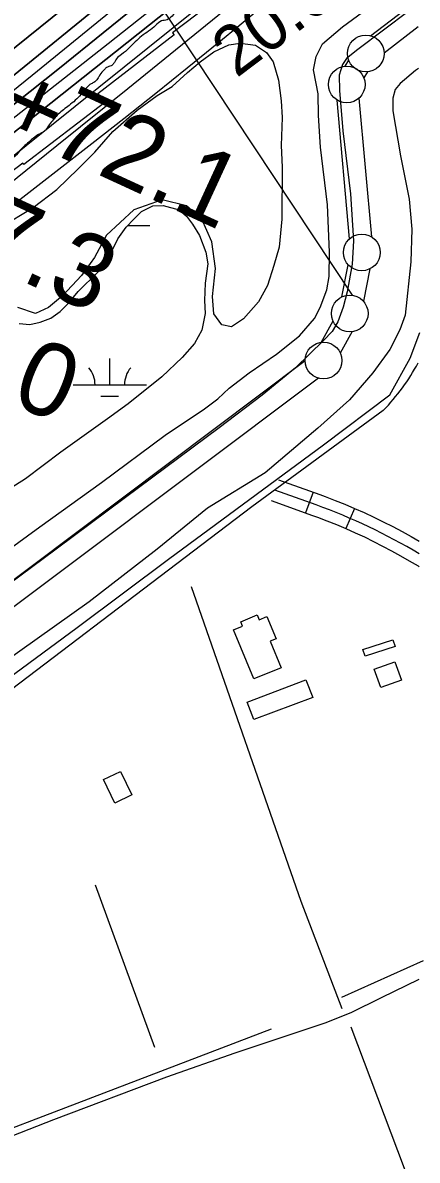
# Model space of a CAD drawing. Extents: x 3445503 to 3483459, y 540493 to 566012.
# Drawn here: x 3480718 to 3481255, y 552858 to 554407 of the extents above; entities that cross this region are included whole.
import ezdxf

# ---------------------------------------------------------------- set-up
doc = ezdxf.new("R2010")
doc.units = 0
for name, color, linetype in [('V-BLDG-OTLN', 7, 'Continuous'), ('V-DTCH-CNTR', 7, 'Continuous'), ('V-FLOD-BASE', 7, 'Continuous'), ('V-LEVE-TOET', 7, 'Continuous'), ('V-RIVR-EDGE', 7, 'Continuous'), ('V-RIVR-RANG', 7, 'Continuous'), ('V-ROAD-CNTR', 7, 'Continuous'), ('V-RRAP-RVMT', 7, 'Continuous'), ('V-SITE-VEGE', 7, 'Continuous'), ('V-SURV-IDEN', 7, 'Continuous'), ('V-SURV-LINE', 7, 'Continuous'), ('V-TOPO-DPTH', 7, 'Continuous'), ('V-TOPO-MINR', 7, 'Continuous'), ('V-TOPO-SHOR', 7, 'Continuous'), ('V-TOPO-WATR', 7, 'Continuous'), ('V-WETL-SWMP', 7, 'Continuous')]:
    doc.layers.add(name, color=color, linetype=linetype)

msp = doc.modelspace()

# ---------------------------------------------------------------- linework, layer by layer
at = {"layer": 'V-BLDG-OTLN'}
for points in [[(3481032.5, 553513.6), (3481004.9, 553580.5), (3481017.2, 553585.6), (3481014.8, 553591.4), (3481037.2, 553600.7), (3481039.9, 553594.1), (3481050.3, 553598.4), (3481062.7, 553568.3), (3481054.7, 553565), (3481069.5, 553528.9)], [(3481225, 553557.8), (3481183.9, 553544.4), (3481180.9, 553553.6), (3481222, 553567)], [(3481233.4, 553511.9), (3481205.6, 553501.9), (3481196.5, 553526.9), (3481224.4, 553537)], [(3481112.6, 553488.4), (3481032.5, 553458.2), (3481023.5, 553482.1), (3481103.5, 553512.3)], [(3480850.8, 553387.6), (3480866.3, 553355.6), (3480843.2, 553344.3), (3480827.6, 553376.4)]]:
    msp.add_lwpolyline(points, close=True, dxfattribs=at)
at = {"layer": 'V-DTCH-CNTR'}
for points in [[(3480913.8, 552971.5), (3481007.1, 553004.3), (3481129.5, 553045.1), (3481165, 553059.2), (3481206.2, 553079.5), (3481257.7, 553104.6)], [(3480556, 552833.7), (3480760, 552913.7), (3480913.8, 552971.5)]]:
    msp.add_lwpolyline(points, dxfattribs=at)
at = {"layer": 'V-FLOD-BASE'}
msp.add_lwpolyline([(3481244.1, 554423.5), (3481174.2, 554370.9), (3481158.8, 554358.7), (3481153.1, 554350.4), (3481148.8, 554335.9), (3481149.3, 554315.1), (3481153.5, 554260.3), (3481164.2, 554174.3), (3481168.3, 554110.5), (3481166.5, 554078.6), (3481159.8, 554040.6), (3481154, 554019.9), (3481146.9, 553999.8), (3481139.1, 553986.8), (3481127.2, 553974.4), (3481089.3, 553937.5), (3481043.8, 553899.9), (3480985.1, 553855.6), (3480857.8, 553760.8), (3480763.4, 553690.5), (3480681.6, 553629.8)], dxfattribs=at)
at = {"layer": 'V-LEVE-TOET'}
for points in [[(3480650, 553654.5), (3480740.9, 553720.6), (3480824.8, 553781.3), (3480911.5, 553845.4), (3480965.3, 553881.4), (3480983.4, 553895.1), (3480998.9, 553909.5), (3481026.1, 553930.6), (3481063.2, 553955.8), (3481094.7, 553981.1), (3481115, 554004.4), (3481122.8, 554019.5), (3481132.1, 554043.7), (3481135.1, 554061.7), (3481135.5, 554094.9), (3481132.8, 554159.4), (3481123.4, 554237.8), (3481120.4, 554280.8), (3481120.1, 554310.6), (3481117.5, 554324.5), (3481113.6, 554343.3), (3481117.2, 554361.2), (3481125.8, 554378.5), (3481153.1, 554401.7), (3481212.5, 554446)], [(3481256.6, 554344.9), (3481252.8, 554342.3), (3481231.8, 554324.5), (3481224.8, 554316.3), (3481221.9, 554304.5), (3481221.7, 554287.2), (3481232, 554226.1), (3481243.8, 554167.1), (3481247.5, 554126.1), (3481246.2, 554081.8), (3481238.4, 554009.1), (3481231.3, 553989.1), (3481217.8, 553962.3), (3481194.5, 553930.7)], [(3481194.5, 553930.7), (3481162.9, 553893.6), (3481119.5, 553855.3), (3481048.1, 553794.5), (3480969.2, 553746.3), (3480900.6, 553690.3), (3480808.3, 553618.6), (3480690.2, 553534.8)]]:
    msp.add_lwpolyline(points, dxfattribs=at)
at = {"layer": 'V-RIVR-EDGE'}
msp.add_spline([(3481254.7, 554696.3), (3481249.5, 554691.5), (3481228.6, 554672.8), (3481211.8, 554656.8), (3481202.4, 554644.3), (3481194.4, 554636.7), (3481170.4, 554616.2), (3481159.9, 554607.2), (3481142.1, 554591.6), (3481101.7, 554555.6), (3481092.3, 554547.3), (3481074.9, 554534.8), (3481052.3, 554517.8), (3481019.5, 554491.8), (3481008.7, 554483.2), (3481000, 554481.4), (3480995.9, 554478.3), (3480992.7, 554474.5), (3480987.5, 554466.5), (3480984, 554462), (3480978.8, 554459.9), (3480973.2, 554458.6), (3480968.3, 554455.8), (3480958.2, 554445.4), (3480944.3, 554438.5), (3480935.6, 554431.2), (3480925.1, 554421.1), (3480919.6, 554414.9), (3480914.3, 554411.4), (3480906.7, 554409.7), (3480898.7, 554403.5), (3480879.5, 554388.9), (3480862.5, 554373), (3480852.3, 554364), (3480845.4, 554358.1), (3480841.5, 554351.8), (3480838.1, 554348.7), (3480831.8, 554346.3), (3480829, 554343.5), (3480822.7, 554336.2), (3480820.6, 554332.4), (3480815.8, 554326.9), (3480810.9, 554324.1), (3480805, 554319.2), (3480798.7, 554311.6), (3480783, 554296.3), (3480767.7, 554284.2), (3480756.5, 554271.7), (3480751.6, 554265.1), (3480749.2, 554261.3), (3480745.7, 554258.5), (3480737, 554253.7), (3480727.6, 554246.1), (3480714.4, 554233.9), (3480707.4, 554225.6), (3480692.4, 554215.9), (3480657.9, 554191), (3480639.8, 554178.2), (3480628, 554169.5), (3480623.5, 554168.1), (3480618.3, 554166.7), (3480614.1, 554163.3), (3480605.4, 554158.8), (3480600.8, 554154.6), (3480594.6, 554149.1), (3480586.2, 554141.1), (3480573, 554130.7), (3480543, 554110.6), (3480504, 554084.3), (3480488, 554075.3), (3480485.6, 554072.2), (3480484.2, 554069.7), (3480478.3, 554064.5), (3480469.9, 554059), (3480460.8, 554052.1), (3480456, 554051.7), (3480451.4, 554048.6), (3480446.9, 554043.4), (3480445.9, 554040.6), (3480433.3, 554034.7), (3480412.4, 554023.7), (3480375.5, 553994.6), (3480330.9, 553955.7), (3480321.5, 553945.3), (3480314.6, 553942.6), (3480310.7, 553939.8), (3480309.3, 553937), (3480307.9, 553934.6), (3480303.8, 553933.2), (3480297.5, 553929.4), (3480292.3, 553923.5), (3480284.6, 553915.9), (3480279, 553908.2), (3480269.3, 553898.9), (3480236.9, 553872.9), (3480217.4, 553857.3), (3480202.7, 553842.7), (3480192.3, 553828.2), (3480182.5, 553819.1), (3480166.5, 553805.6), (3480151.5, 553794.5), (3480129.9, 553778.9), (3480114.9, 553769.9), (3480109, 553765.4), (3480095.8, 553752.6), (3480091.6, 553748.1), (3480084.6, 553746), (3480082.5, 553742.9), (3480078, 553738.1), (3480068.3, 553731.5), (3480058.2, 553728.4), (3480039.7, 553718.7), (3480011.5, 553702.4), (3479962.1, 553671.9), (3479924.1, 553645.3), (3479892.4, 553618.6), (3479860.7, 553590.5), (3479841.2, 553572.5), (3479822.1, 553558.3), (3479795.3, 553540.6), (3479781, 553530.9), (3479768.8, 553521.5)], degree=3, dxfattribs=at)
at = {"layer": 'V-RIVR-RANG'}
msp.add_line((3481167, 554036.4), (3480580.9, 554919.7), dxfattribs=at)
at = {"layer": 'V-ROAD-CNTR'}
for p, q in [((3481113.1, 553767.9), (3481102.9, 553739.7)), ((3481169.5, 553745.9), (3481157.9, 553718.3))]:
    msp.add_line(p, q, dxfattribs=at)
for points in [[(3481208.8, 553879.3), (3481029.8, 553747.9)], [(3481066, 553784.9), (3481122.3, 553764.6)], [(3481117.2, 553750.5), (3481061, 553770.8)], [(3481055.9, 553756.6), (3481112.2, 553736.4)], [(3481122.3, 553764.6), (3481129.7, 553762), (3481143.1, 553756.8), (3481156.3, 553751.5), (3481169.7, 553745.9), (3481182.8, 553740.1), (3481195.9, 553734), (3481208.8, 553727.7), (3481221.6, 553721.3), (3481234.3, 553714.5), (3481246.9, 553707.5), (3481257.6, 553701.4)], [(3481029.8, 553747.9), (3480588.3, 553413), (3479913, 552946.6), (3479608.6, 552737.8)], [(3481112.2, 553736.4), (3481119.2, 553733.8), (3481132.1, 553728.9), (3481145, 553723.7), (3481157.8, 553718.3), (3481170.4, 553712.7), (3481183, 553706.9), (3481195.4, 553700.8), (3481207.8, 553694.6), (3481220, 553688.1), (3481232.2, 553681.4), (3481244.2, 553674.5), (3481256.1, 553667.5), (3481257.7, 553666.4)]]:
    msp.add_lwpolyline(points, dxfattribs=at)
for centre, radius, start, end in [((3481002.6, 554080.2), 287.9, 315.7519, 331.7784), ((3480842.8, 552989.6), 808.9, 59.1436, 70.1664)]:
    msp.add_arc(centre, radius, start, end, dxfattribs=at)
at = {"layer": 'V-RRAP-RVMT'}
for p, q in [((3481030.5, 554476.3), (3480921.9, 554393.8)), ((3480924.1, 554391), (3480820.1, 554310.7)), ((3480921.9, 554393.8), (3480924.1, 554391)), ((3480820.1, 554310.7), (3480829.4, 554298.6)), ((3480829.4, 554298.6), (3480719.3, 554214.1)), ((3480717.8, 554216.1), (3480611.8, 554135.9)), ((3480719.3, 554214.1), (3480717.8, 554216.1))]:
    msp.add_line(p, q, dxfattribs=at)
at = {"layer": 'V-SITE-VEGE'}
for points in [[(3480686.5, 554128.3), (3480732.1, 554155.6), (3480764.4, 554180.2), (3480793.2, 554208.4), (3480815.8, 554231.1), (3480840.5, 554259.3), (3480873.5, 554288.2), (3480900.9, 554308), (3480921.2, 554320.3), (3480942.3, 554339.5), (3480959.2, 554353.9), (3480978.2, 554367.6), (3480998.5, 554377.1), (3481013.8, 554379.7), (3481034.6, 554376.7), (3481049.8, 554366.8), (3481058.7, 554354.1), (3481066.1, 554329), (3481069.9, 554301.1), (3481071, 554278.2), (3481069.9, 554239.9), (3481070.9, 554210.7), (3481070.8, 554139.7)], [(3481070.8, 554139.7), (3481066.8, 554101.5), (3481059.6, 554076.5), (3481050.9, 554049.5), (3481038.8, 554027.3), (3481018.3, 554003.9), (3481002.2, 553993), (3480989, 553995.9), (3480978.1, 554010.7), (3480976.2, 554034.3), (3480980.2, 554072.6), (3480975.1, 554108.8), (3480961.5, 554139.6), (3480940.9, 554157.9), (3480907.5, 554166), (3480869.1, 554152.5), (3480831.8, 554118.2), (3480815.5, 554087.8), (3480797.8, 554062.9), (3480771.7, 554035.4), (3480752.7, 554019.6), (3480735.2, 554011.5), (3480711, 554019.4)]]:
    msp.add_lwpolyline(points, dxfattribs=at)
at = {"layer": 'V-SURV-LINE'}
for points in [[(3481191.5, 554389.5), (3481256.1, 554439.6)], [(3481256.3, 554401.8), (3481209.9, 554365.8)], [(3481156.7, 554348.1), (3481161.7, 554356.2)], [(3481156.7, 554348.1), (3481161.7, 554356.2)], [(3481187.2, 554340.5), (3481182.2, 554332.4)], [(3481187.2, 554340.5), (3481182.2, 554332.4)], [(3481162.8, 554113), (3481145.8, 554302)], [(3481162.8, 554113), (3481145.8, 554302)], [(3481175.7, 554304.7), (3481192.7, 554115.7)], [(3481175.7, 554304.7), (3481192.7, 554115.7)], [(3481152.3, 554033.8), (3481160.9, 554077.8)], [(3481152.3, 554033.8), (3481160.9, 554077.8)], [(3481190.4, 554072), (3481181.7, 554028)], [(3481190.4, 554072), (3481181.7, 554028)], [(3481124, 553972), (3481140.3, 554001.2)], [(3481124, 553972), (3481140.3, 554001.2)], [(3481166.5, 553986.6), (3481150.2, 553957.4)], [(3481166.5, 553986.6), (3481150.2, 553957.4)], [(3480415.9, 553431.7), (3481102.4, 553947.2)], [(3480415.9, 553431.7), (3481102.4, 553947.2)], [(3481120.4, 553923.2), (3480433.9, 553407.7)], [(3481120.4, 553923.2), (3480433.9, 553407.7)]]:
    msp.add_lwpolyline(points, dxfattribs=at)
for centre in [(3481184.9, 554365.4), (3481159, 554323.3), (3481179.5, 554094.5), (3481163.1, 554011.3), (3481127.4, 553947.2)]:
    msp.add_circle(centre, 25, dxfattribs=at)
at = {"layer": 'V-TOPO-DPTH'}
for points in [[(3481254.4, 554759.1), (3481254.1, 554804.2), (3481199.7, 554754.1), (3481128.6, 554690.2), (3481010.4, 554586), (3480997.7, 554574.9), (3480984.9, 554564), (3480972, 554553.1), (3480959, 554542.4), (3480700, 554331.2), (3480609.2, 554257.6), (3480518.1, 554184.5), (3480426.5, 554112), (3480334.5, 554039.9), (3480182.5, 553921.5), (3480166.3, 553909), (3480150, 553896.5), (3480133.7, 553884.2), (3480117.3, 553871.9), (3479734.3, 553587.5), (3479681.3, 553548.8)], [(3479681.3, 553548.8), (3479734.3, 553587.5), (3480117.3, 553871.9), (3480133.7, 553884.2), (3480150, 553896.5), (3480166.3, 553909), (3480182.5, 553921.5), (3480334.5, 554039.9), (3480426.5, 554112), (3480518.1, 554184.5), (3480609.2, 554257.6), (3480700, 554331.2), (3480959, 554542.4), (3480972, 554553.1), (3480984.9, 554564), (3480997.7, 554574.9), (3481010.4, 554586), (3481128.6, 554690.2), (3481199.7, 554754.1), (3481254.1, 554804.2)], [(3479650, 553484.9), (3479720.8, 553537.3), (3479791.2, 553590.1), (3479861.4, 553643.1), (3480112.6, 553833.7), (3480139.8, 553854.4), (3480166.8, 553875.1), (3480193.8, 553896), (3480220.8, 553916.9), (3480648, 554250.8), (3480708, 554298), (3480767.7, 554345.6), (3480827.1, 554393.5), (3480886.2, 554441.8), (3480953.8, 554497.6), (3480978.8, 554518.3), (3481003.6, 554539.3), (3481028.3, 554560.4), (3481052.8, 554581.8), (3481254.4, 554759.1)], [(3481254.4, 554759.1), (3481052.8, 554581.8), (3481028.3, 554560.4), (3481003.6, 554539.3), (3480978.8, 554518.3), (3480953.8, 554497.6), (3480886.2, 554441.8), (3480827.1, 554393.5), (3480767.7, 554345.6), (3480708, 554298), (3480648, 554250.8), (3480220.8, 553916.9), (3480193.8, 553896), (3480166.8, 553875.1), (3480139.8, 553854.4), (3480112.6, 553833.7), (3479861.4, 553643.1), (3479791.2, 553590.1), (3479720.8, 553537.3), (3479650, 553484.9)], [(3479640.2, 553382.7), (3480177.8, 553783.5), (3480197, 553797.9), (3480216.2, 553812.4), (3480235.3, 553827), (3480254.3, 553841.6), (3480472.1, 554009.8), (3480569.9, 554086), (3480667.3, 554162.6), (3480764.2, 554239.9), (3480860.7, 554317.7), (3481017.2, 554444.7), (3481035.1, 554459.4), (3481053.1, 554474.1), (3481070.9, 554489), (3481088.6, 554504), (3481255, 554645.3), (3481254.6, 554710.3)], [(3480963.5, 554580.8), (3480343.9, 554081.3), (3480309.2, 554053.5), (3480274.5, 554025.8), (3480239.6, 553998.3), (3480204.6, 553970.9), (3480147, 553925.9), (3480140.7, 553921.1), (3480134.5, 553916.3), (3480128.2, 553911.6), (3480121.8, 553906.9), (3480044.8, 553850.6), (3479999.7, 553818.1), (3479954.4, 553786), (3479908.6, 553754.5), (3479862.5, 553723.5), (3479397.9, 553414.4)], [(3480963.5, 554580.8), (3480343.9, 554081.3), (3480309.2, 554053.5), (3480274.5, 554025.8), (3480239.6, 553998.3), (3480204.6, 553970.9), (3480147, 553925.9), (3480140.7, 553921.1), (3480134.5, 553916.3), (3480128.2, 553911.6), (3480121.8, 553906.9), (3480044.8, 553850.6), (3479999.7, 553818.1), (3479954.4, 553786), (3479908.6, 553754.5), (3479862.5, 553723.5), (3479397.9, 553414.4)], [(3479487, 553331.4), (3480128.8, 553803.3), (3480138.8, 553810.6), (3480148.7, 553818), (3480158.6, 553825.5), (3480168.5, 553832.9), (3480186.2, 553846.3), (3480188.3, 553847.9), (3480189.3, 553848.7), (3480190.3, 553849.5), (3480200.5, 553857.4), (3480206.7, 553862.1), (3480212.8, 553866.9), (3480218.9, 553871.7), (3480225, 553876.5), (3480919.1, 554427.1)], [(3480919.1, 554427.1), (3480225, 553876.5), (3480218.9, 553871.7), (3480212.8, 553866.9), (3480206.7, 553862.1), (3480200.5, 553857.4), (3480190.3, 553849.5), (3480189.3, 553848.7), (3480188.3, 553847.9), (3480186.2, 553846.3), (3480168.5, 553832.9), (3480158.6, 553825.5), (3480148.7, 553818), (3480138.8, 553810.6), (3480128.8, 553803.3), (3479487, 553331.4)]]:
    msp.add_lwpolyline(points, dxfattribs=at)
at = {"layer": 'V-TOPO-MINR'}
for points in [[(3479681.3, 553548.8), (3479734.3, 553587.5), (3480117.3, 553871.9), (3480133.7, 553884.2), (3480150, 553896.5), (3480166.3, 553909), (3480182.5, 553921.5), (3480334.5, 554039.9), (3480426.5, 554112), (3480518.1, 554184.5), (3480609.2, 554257.6), (3480700, 554331.2), (3480959, 554542.4), (3480972, 554553.1), (3480984.9, 554564), (3480997.7, 554574.9), (3481010.4, 554586), (3481128.6, 554690.2), (3481199.7, 554754.1), (3481254.1, 554804.2)], [(3479442.9, 553349.8), (3480115.1, 553854.2), (3480136.5, 553870.4), (3480157.8, 553886.6), (3480179.1, 553902.9), (3480200.3, 553919.3), (3480463.7, 554124.2), (3480553, 554194.3), (3480642, 554264.8), (3480730.5, 554336), (3480818.6, 554407.7), (3480956.5, 554520.7), (3480975.3, 554536.3), (3480994, 554552), (3481012.5, 554567.9), (3481030.9, 554584), (3481207.3, 554739.7), (3481254.2, 554781.6)], [(3479650, 553484.9), (3479720.8, 553537.3), (3479791.2, 553590.1), (3479861.4, 553643.1), (3480112.6, 553833.7), (3480139.8, 553854.4), (3480166.8, 553875.1), (3480193.8, 553896), (3480220.8, 553916.9), (3480648, 554250.8), (3480708, 554298), (3480767.7, 554345.6), (3480827.1, 554393.5), (3480886.2, 554441.8), (3480953.8, 554497.6), (3480978.8, 554518.3), (3481003.6, 554539.3), (3481028.3, 554560.4), (3481052.8, 554581.8), (3481254.4, 554759.1)], [(3479467.3, 553334.3), (3479876, 553634.6), (3479926.6, 553672), (3479977, 553709.7), (3480027.1, 553747.6), (3480077.1, 553785.8), (3480110.1, 553811.1), (3480143.4, 553836.8), (3480176.7, 553862.6), (3480209.9, 553888.5), (3480243.1, 553914.4), (3480834.3, 554379.1), (3480864.6, 554403), (3480894.8, 554427.2), (3480924.8, 554451.6), (3480954.7, 554476.1), (3480984.4, 554500.8), (3481013.9, 554525.7), (3481043.2, 554550.9), (3481072.4, 554576.2), (3481254.5, 554735.3)], [(3479670.5, 553437.4), (3479760, 553501.7), (3479849.2, 553566.4), (3479937.8, 553631.8), (3480026.1, 553697.7), (3480182.1, 553814.9), (3480192.2, 553822.5), (3480202.2, 553830.1), (3480212.3, 553837.8), (3480222.3, 553845.5), (3480320.9, 553921.8), (3480380.1, 553967.8), (3480439.1, 554014), (3480497.8, 554060.6), (3480556.4, 554107.3), (3481021.5, 554480.9), (3481029.7, 554487.5), (3481037.9, 554494.2), (3481046, 554500.9), (3481054.1, 554507.7), (3481164.9, 554600.7), (3481228.3, 554654.2), (3481254.8, 554676.8)], [(3479640.2, 553382.7), (3480177.8, 553783.5), (3480197, 553797.9), (3480216.2, 553812.4), (3480235.3, 553827), (3480254.3, 553841.6), (3480472.1, 554009.8), (3480569.9, 554086), (3480667.3, 554162.6), (3480764.2, 554239.9), (3480860.7, 554317.7), (3481017.2, 554444.7), (3481035.1, 554459.4), (3481053.1, 554474.1), (3481070.9, 554489), (3481088.6, 554504), (3481255, 554645.3)], [(3479680.7, 553376.3), (3479769.9, 553443), (3479859, 553509.7), (3479947.9, 553576.8), (3480036.7, 553643.9), (3480173.5, 553747.8), (3480202.8, 553770), (3480231.9, 553792.3), (3480261.1, 553814.8), (3480290.1, 553837.3), (3480811.8, 554242.8), (3480855.4, 554277), (3480898.8, 554311.3), (3480941.9, 554346), (3480984.9, 554381), (3481012.5, 554403.6), (3481041.4, 554427.5), (3481070.2, 554451.5), (3481098.9, 554475.7), (3481127.4, 554500), (3481255.2, 554609.7)], [(3479397.9, 553414.4), (3479862.5, 553723.5), (3479908.6, 553754.5), (3479954.4, 553786), (3479999.7, 553818.1), (3480044.8, 553850.6), (3480121.8, 553906.9), (3480128.2, 553911.6), (3480134.5, 553916.3), (3480140.7, 553921.1), (3480147, 553925.9), (3480204.6, 553970.9), (3480239.6, 553998.3), (3480274.5, 554025.8), (3480309.2, 554053.5), (3480343.9, 554081.3), (3480963.5, 554580.8)]]:
    msp.add_lwpolyline(points, dxfattribs=at)
at = {"layer": 'V-TOPO-SHOR'}
for p, q in [((3480897.6, 553011.8), (3480816.8, 553232.5)), ((3481152.4, 553080.2), (3481263.4, 553130.2)), ((3481164.8, 553039.8), (3481265.3, 552773.6))]:
    msp.add_line(p, q, dxfattribs=at)
for points in [[(3480555.7, 553409.6), (3480791.9, 553583.7), (3480916.2, 553676.9), (3481127.5, 553832.3), (3481217.7, 553900.6), (3481245.6, 553950.4), (3481258.6, 553985.6)], [(3480947.3, 553639.6), (3481096.5, 553210.7), (3481152.4, 553064.7)], [(3481056.1, 553036.7), (3480381.7, 552778.8), (3480363, 552819.2)]]:
    msp.add_lwpolyline(points, dxfattribs=at)
at = {"layer": 'V-TOPO-WATR'}
msp.add_lwpolyline([(3479487, 553331.4), (3480128.8, 553803.3), (3480138.8, 553810.6), (3480148.7, 553818), (3480158.6, 553825.5), (3480168.5, 553832.9), (3480186.2, 553846.3), (3480188.3, 553847.9), (3480189.3, 553848.7), (3480190.3, 553849.5), (3480200.5, 553857.4), (3480206.7, 553862.1), (3480212.8, 553866.9), (3480218.9, 553871.7), (3480225, 553876.5), (3480919.1, 554427.1)], dxfattribs=at)
at = {"layer": 'V-WETL-SWMP'}
for p, q in [((3480860.5, 554131.2), (3480890.9, 554131.2)), ((3480836.3, 553914), (3480836.3, 553950)), ((3480786.3, 553914), (3480886.3, 553914)), ((3480824.3, 553898.5), (3480848.3, 553898.5))]:
    msp.add_line(p, q, dxfattribs=at)
msp.add_lwpolyline([(3480712.8, 553997.8), (3480727.4, 553996.3), (3480741.3, 553999.6), (3480756, 554005), (3480768.6, 554013.9), (3480779.9, 554025.6), (3480793.3, 554041.4), (3480820.1, 554067.5), (3480834.2, 554086.2), (3480847.1, 554113.1), (3480858.4, 554129), (3480869, 554140), (3480879.5, 554150.3), (3480894.9, 554157.8), (3480908.8, 554158.3), (3480931, 554152.5), (3480940.7, 554144), (3480948.9, 554132.8), (3480958.5, 554117.4), (3480967.2, 554095), (3480969.8, 554079), (3480966, 554052.6), (3480965.1, 554028.9), (3480966.2, 554011.5), (3480961.8, 553988.6), (3480951.8, 553970.6), (3480934.9, 553951.3), (3480907.4, 553925.2), (3480861.1, 553888.2), (3480833, 553867.7), (3480769.8, 553822.5), (3480721.4, 553786.2), (3480689.1, 553765.7)], dxfattribs=at)
for centre, start, end in [((3480781, 553914.4), 359.2282, 40.7718), ((3480891.5, 553914.4), 139.2282, 180.7718)]:
    msp.add_arc(centre, 35.2, start, end, dxfattribs=at)

# ---------------------------------------------------------------- texts
at = {"layer": 'V-RIVR-RANG'}
msp.add_text('20.0', height=67, rotation=37.0383, dxfattribs=at).set_placement((3481008.7, 554331.3))
at = {"layer": 'V-SURV-IDEN'}
for s, rotation, p in [('1476+72.1', 335.2806, (3480408, 554390.3)), ('1475+87.3', 335.1962, (3480237.2, 554276.9)), ('1475+14.0', 337.9198, (3480178.5, 554100.1))]:
    msp.add_text(s, height=100, rotation=rotation, dxfattribs=at).set_placement(p)

doc.saveas('drawing.dxf')
